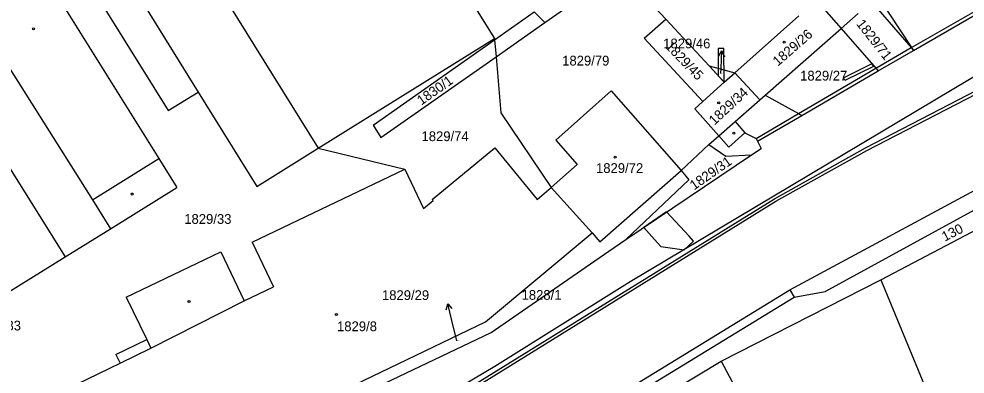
# Model space of a CAD drawing. Extents: x -785744 to -782822, y -1067550 to -1063910.
# Drawn here: x -783849.7 to -783685, y -1065216.7 to -1065154.8 of the extents above; entities that cross this region are included whole.
import ezdxf

# ---------------------------------------------------------------- set-up
doc = ezdxf.new("R2010")
doc.units = 0
for name, color, linetype in [('Hranice parcel', 7, 'Continuous'), ('Parcelní čísla', 7, 'Continuous'), ('Pop_ČP_popisy', 7, 'Continuous'), ('Vnitřní kresba', 7, 'Continuous'), ('Věcná břemena k části', 7, 'Continuous'), ('Značky budov', 7, 'Continuous')]:
    doc.layers.add(name, color=color, linetype=linetype)

msp = doc.modelspace()

# ---------------------------------------------------------------- linework, layer by layer
at = {"layer": 'Hranice parcel'}
for points in [[(-783852.66, -1065124.28), (-783823.71, -1065170.79)], [(-783857.32, -1065127.95), (-783825.35, -1065179.15)], [(-783821.13, -1065139.49), (-783797.61, -1065177.34)], [(-783741.56, -1065150.02), (-783737.1, -1065154.85)], [(-783711.73, -1065150.54), (-783706.56, -1065156.47)], [(-783700.17, -1065150.86), (-783694.31, -1065159.77)], [(-783693.97, -1065160.29), (-783676.21, -1065149.95)], [(-783758.17, -1065155.45), (-783753.4, -1065152.1)], [(-783701.26, -1065151.82), (-783694.38, -1065159.81)], [(-783766.91, -1065158.43), (-783760.01, -1065153.56)], [(-783760.01, -1065153.56), (-783758.17, -1065155.45)], [(-783725.04, -1065164.2), (-783713.9, -1065154.27)], [(-783706.56, -1065156.47), (-783703.6, -1065153.87)], [(-783766.65, -1065161.41), (-783758.17, -1065155.45)], [(-783740.83, -1065158.17), (-783737.1, -1065154.85)], [(-783737.1, -1065154.85), (-783729.54, -1065163.01)], [(-783719.81, -1065168.1), (-783706.56, -1065156.47)], [(-783706.56, -1065156.47), (-783700.52, -1065163.41)], [(-783797.61, -1065177.34), (-783766.93, -1065158.23)], [(-783788.05, -1065173.35), (-783766.91, -1065158.43)], [(-783766.93, -1065158.23), (-783766.91, -1065158.43)], [(-783740.83, -1065158.17), (-783730.64, -1065169.19)], [(-783700.12, -1065163.87), (-783693.97, -1065160.29)], [(-783694.38, -1065159.81), (-783693.97, -1065160.29)], [(-783694.31, -1065159.77), (-783693.97, -1065160.29)], [(-783786.7, -1065175.5), (-783766.65, -1065161.41)], [(-783766.65, -1065161.41), (-783765.8, -1065171.2)], [(-783729.54, -1065163.01), (-783725.04, -1065164.2)], [(-783729.54, -1065163.01), (-783726.91, -1065165.86)], [(-783726.91, -1065165.86), (-783725.04, -1065164.2)], [(-783725.04, -1065164.2), (-783720.72, -1065168.9)], [(-783713.42, -1065171.62), (-783700.12, -1065163.87)], [(-783700.52, -1065163.41), (-783700.12, -1065163.87)], [(-783730.64, -1065169.19), (-783726.91, -1065165.86)], [(-783702.33, -1065177.28), (-783679.68, -1065165.57)], [(-783823.71, -1065170.79), (-783818.51, -1065167.56)], [(-783818.51, -1065167.56), (-783808.29, -1065184)], [(-783756.26, -1065175.92), (-783746.6, -1065167.33)], [(-783746.6, -1065167.33), (-783734.43, -1065181.22)], [(-783732.06, -1065170.45), (-783730.64, -1065169.19)], [(-783725.03, -1065172.69), (-783720.72, -1065168.9)], [(-783720.72, -1065168.9), (-783719.81, -1065168.1)], [(-783765.8, -1065171.2), (-783757.06, -1065184.17)], [(-783732.06, -1065170.45), (-783727.86, -1065175.18)], [(-783725.03, -1065172.69), (-783723.31, -1065174.64)], [(-783721.11, -1065176.1), (-783713.42, -1065171.62)], [(-783788.05, -1065173.35), (-783786.7, -1065175.5)], [(-783756.26, -1065175.92), (-783752.51, -1065180.2)], [(-783729.57, -1065176.68), (-783727.86, -1065175.18)], [(-783727.86, -1065175.18), (-783726.12, -1065177.15)], [(-783726.12, -1065177.15), (-783723.31, -1065174.64)], [(-783723.31, -1065174.64), (-783721.36, -1065175.66)], [(-783721.36, -1065175.66), (-783721.11, -1065176.1)], [(-783721.11, -1065176.1), (-783720.51, -1065177.39)], [(-783808.29, -1065184), (-783797.61, -1065177.34)], [(-783797.61, -1065177.34), (-783782.55, -1065180.99)], [(-783777.75, -1065186.29), (-783766.84, -1065177.27)], [(-783766.84, -1065177.27), (-783759.47, -1065186.28)], [(-783734.43, -1065181.22), (-783729.57, -1065176.68)], [(-783722.17, -1065178.5), (-783720.51, -1065177.39)], [(-783718.17, -1065186.15), (-783702.33, -1065177.28)], [(-783825.35, -1065179.15), (-783822.21, -1065184.19)], [(-783744.03, -1065193.23), (-783722.17, -1065178.5)], [(-783809.12, -1065193.73), (-783782.55, -1065180.99)], [(-783782.55, -1065180.99), (-783779.29, -1065187.83)], [(-783757.06, -1065184.17), (-783752.51, -1065180.2)], [(-783748.59, -1065193.63), (-783734.43, -1065181.22)], [(-783734.43, -1065181.22), (-783733.05, -1065182.87)], [(-783833.77, -1065191.36), (-783822.21, -1065184.19)], [(-783759.47, -1065186.28), (-783757.06, -1065184.17)], [(-783757.06, -1065184.17), (-783749.89, -1065192.06)], [(-783744.03, -1065193.23), (-783733.05, -1065182.87)], [(-783715.52, -1065202.03), (-783680.17, -1065182.98)], [(-783709.33, -1065202.33), (-783678.96, -1065185.72)], [(-783811.05, -1065243.68), (-783718.17, -1065186.15)], [(-783779.29, -1065187.83), (-783777.62, -1065186.45)], [(-783777.75, -1065186.29), (-783777.62, -1065186.45)], [(-783699.64, -1065200.28), (-783675.89, -1065187.8)], [(-783841.67, -1065196.26), (-783833.77, -1065191.36)], [(-783768.5, -1065207.58), (-783749.89, -1065192.06)], [(-783749.89, -1065192.06), (-783748.59, -1065193.63)], [(-783809.12, -1065193.73), (-783805.39, -1065201.47)], [(-783747.03, -1065195.25), (-783744.03, -1065193.23)], [(-783831.06, -1065203.28), (-783814.59, -1065195.41)], [(-783814.59, -1065195.41), (-783810.5, -1065203.92)], [(-783767.51, -1065209.46), (-783747.03, -1065195.25)], [(-783855.83, -1065205.05), (-783841.67, -1065196.26)], [(-783727.47, -1065214.44), (-783699.64, -1065200.28)], [(-783699.64, -1065200.28), (-783687.75, -1065229.06)], [(-783810.5, -1065203.92), (-783805.39, -1065201.47)], [(-783715.52, -1065202.03), (-783714.74, -1065203.31)], [(-783714.74, -1065203.31), (-783709.33, -1065202.33)], [(-783831.06, -1065203.28), (-783827.46, -1065210.69)], [(-783782.97, -1065245.03), (-783714.74, -1065203.31)], [(-783810.83, -1065227.99), (-783768.5, -1065207.58)], [(-783832.82, -1065213.29), (-783827.46, -1065210.69)], [(-783811.96, -1065230.63), (-783767.51, -1065209.46)], [(-783832.82, -1065213.29), (-783832.09, -1065214.8)], [(-783841.57, -1065219.4), (-783832.09, -1065214.8)], [(-783739.3, -1065221.59), (-783727.47, -1065214.44)], [(-783727.47, -1065214.44), (-783713.82, -1065240.08)]]:
    msp.add_lwpolyline(points, dxfattribs=at)
at = {"layer": 'Pop_ČP_popisy'}
for p, q in [((-783727.47, -1065163.38), (-783727.36, -1065160.38)), ((-783774.35, -1065207.34), (-783775.06, -1065204.43))]:
    msp.add_line(p, q, dxfattribs=at)
for points in [[(-783727.89, -1065161.36), (-783727.36, -1065160.38), (-783726.89, -1065161.4)], [(-783727.51, -1065164.34), (-783727.47, -1065163.38)], [(-783775.31, -1065205.52), (-783775.06, -1065204.43), (-783774.34, -1065205.28)], [(-783773.47, -1065210.92), (-783774.35, -1065207.34)]]:
    msp.add_lwpolyline(points, dxfattribs=at)
at = {"layer": 'Vnitřní kresba'}
for points in [[(-783847.36, -1065120.96), (-783818.51, -1065167.56)], [(-783790.55, -1065120.36), (-783766.93, -1065158.23)], [(-783883.14, -1065129.89), (-783841.67, -1065196.26)], [(-783869.14, -1065135.27), (-783836.93, -1065186.34)], [(-783694.31, -1065159.77), (-783676.46, -1065149.51)], [(-783766.91, -1065158.43), (-783766.65, -1065161.41)], [(-783700.52, -1065163.41), (-783694.38, -1065159.81)], [(-783743.32, -1065200.54), (-783680.9, -1065163.35)], [(-783713.97, -1065171.32), (-783700.52, -1065163.41)], [(-783702.11, -1065177.72), (-783679.51, -1065166.08)], [(-783719.81, -1065168.1), (-783713.97, -1065171.32)], [(-783727.86, -1065175.18), (-783725.03, -1065172.69)], [(-783721.36, -1065175.66), (-783713.97, -1065171.32)], [(-783713.97, -1065171.32), (-783713.42, -1065171.62)], [(-783729.57, -1065176.68), (-783726.62, -1065178.74)], [(-783717.93, -1065186.59), (-783702.11, -1065177.72)], [(-783836.93, -1065186.34), (-783825.35, -1065179.15)], [(-783726.62, -1065178.74), (-783722.17, -1065178.5)], [(-783836.93, -1065186.34), (-783833.77, -1065191.36)], [(-783810.78, -1065244.1), (-783717.93, -1065186.59)], [(-783766.86, -1065215.31), (-783743.32, -1065200.54)], [(-783792.68, -1065249.36), (-783715.52, -1065202.03)], [(-783826.73, -1065212.19), (-783810.5, -1065203.92)], [(-783827.46, -1065210.69), (-783826.73, -1065212.19)], [(-783832.09, -1065214.8), (-783826.73, -1065212.19)], [(-783792.59, -1065230.57), (-783766.86, -1065215.31)]]:
    msp.add_lwpolyline(points, dxfattribs=at)
at = {"layer": 'Věcná břemena k části'}
for points in [[(-783727.97, -1065159.94), (-783727.95, -1065164.73)], [(-783726.97, -1065159.94), (-783727.97, -1065159.94)], [(-783726.95, -1065165.82), (-783726.97, -1065159.94)], [(-783701.19, -1065162.64), (-783706.18, -1065165.11)], [(-783705.85, -1065165.49), (-783700.86, -1065163.02)], [(-783700.86, -1065163.02), (-783701.19, -1065162.64)], [(-783727.95, -1065164.73), (-783726.95, -1065165.82)], [(-783706.18, -1065165.11), (-783705.85, -1065165.49)], [(-783736.94, -1065188.45), (-783740.92, -1065191.14)], [(-783733.01, -1065192.69), (-783736.94, -1065188.45)], [(-783740.92, -1065191.14), (-783739.03, -1065193.25)], [(-783739.03, -1065193.25), (-783737.96, -1065194.44)], [(-783733.9, -1065195.05), (-783732.25, -1065193.52)], [(-783732.25, -1065193.52), (-783733.01, -1065192.69)], [(-783737.96, -1065194.44), (-783733.9, -1065195.05)]]:
    msp.add_lwpolyline(points, dxfattribs=at)
at = {"layer": 'Značky budov'}
for centre in [(-783847.19, -1065156.52), (-783716.47, -1065158.85), (-783727.88, -1065169.43), (-783725.24, -1065174.72), (-783745.92, -1065178.88), (-783829.98, -1065185.32), (-783820.1, -1065204.06), (-783794.45, -1065206.32)]:
    msp.add_circle(centre, 0.175, dxfattribs=at)

# ---------------------------------------------------------------- texts
at = {"layer": 'Parcelní čísla'}
for s, rotation, p in [('1829/71', 308.2464, (-783704.01, -1065155.71)), ('1829/26', 41.079, (-783717.57, -1065163.13)), ('1829/45', 313.989, (-783737.28, -1065159.73)), ('1830/1', 35.1162, (-783779.66, -1065169.93)), ('1829/34', 42.9667, (-783728.63, -1065173.42)), ('1829/31', 34.8085, (-783732.17, -1065184.71)), ('130', 26.9538, (-783688.51, -1065193.63))]:
    msp.add_text(s, height=1.7, rotation=rotation, dxfattribs=at).set_placement(p)
for s, height, p in [('1829/79', 1.7, (-783755.13, -1065162.93)), ('1829/46', 0.1, (-783727.51, -1065164.34)), ('1829/27', 1.7, (-783713.7, -1065165.55)), ('1829/74', 1.7, (-783779.62, -1065176.1)), ('1829/72', 1.7, (-783749.24, -1065181.65)), ('1829/33', 1.7, (-783820.93, -1065190.52)), ('1829/8', 1.7, (-783794.33, -1065209.22)), ('1829/29', 0.1, (-783773.47, -1065210.92))]:
    msp.add_text(s, height=height, dxfattribs=at).set_placement(p)
at = {"layer": 'Pop_ČP_popisy'}
for s, p in [('1829/46', (-783737.54, -1065159.94)), ('1829/29', (-783786.51, -1065203.79)), ('1828/1', (-783762.2, -1065203.75)), ('1829/83', (-783857.58, -1065209.09))]:
    msp.add_text(s, height=1.7, dxfattribs=at).set_placement(p)

doc.saveas('drawing.dxf')
